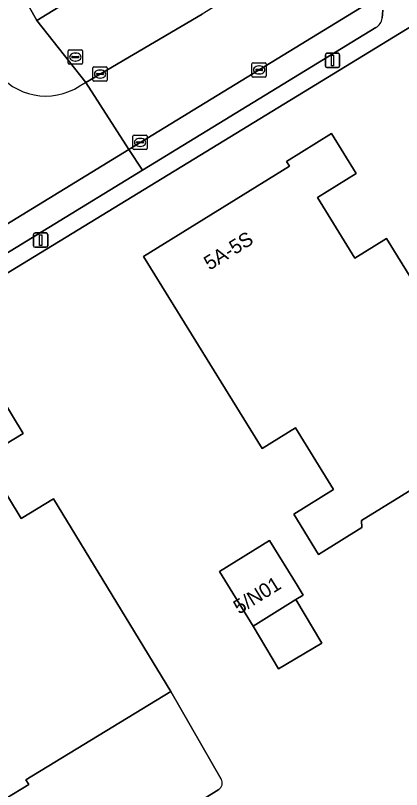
# Model space of a CAD drawing. Extents: x 159888 to 160761, y 384031 to 384750.
# Drawn here: x 160237.5 to 160264.5, y 384505.5 to 384559.6 of the extents above; entities that cross this region are included whole.
import ezdxf

# ---------------------------------------------------------------- set-up
doc = ezdxf.new("R2010")
doc.units = 0
for name, color, linetype in [('IMGEO_Brandkraan', 7, 'Continuous'), ('IMGEO_Erf', 7, 'Continuous'), ('IMGEO_Kolk', 7, 'Continuous'), ('IMGEO_Lichtmast', 7, 'Continuous'), ('IMGEO_Pand', 7, 'Continuous'), ('IMGEO_Pand_nummerreeks', 7, 'Continuous'), ('IMGEO_Parkeervlak_open', 7, 'Continuous'), ('IMGEO_Rijbaan_lokaal_open', 7, 'Continuous'), ('IMGEO_Voetpad_open', 7, 'Continuous')]:
    doc.layers.add(name, color=color, linetype=linetype)

msp = doc.modelspace()

# ---------------------------------------------------------------- linework, layer by layer
at = {"layer": 'IMGEO_Brandkraan'}
for p, q in [((160241.23, 384556.308), (160241.23, 384557.16)), ((160241.305, 384557.234), (160242.157, 384557.234)), ((160241.532, 384556.777), (160241.93, 384556.777)), ((160241.718, 384557.014), (160241.743, 384557.014)), ((160242.231, 384557.16), (160242.231, 384556.308)), ((160242.157, 384556.234), (160241.305, 384556.234)), ((160241.489, 384556.728), (160241.489, 384556.74)), ((160241.927, 384556.691), (160241.529, 384556.691)), ((160241.741, 384556.454), (160241.716, 384556.454)), ((160241.973, 384556.74), (160241.973, 384556.728))]:
    msp.add_line(p, q, dxfattribs=at)
for points in [[(160241.23, 384556.308), (160241.23, 384557.16)], [(160241.305, 384557.234), (160242.157, 384557.234)], [(160242.231, 384557.16), (160242.231, 384556.308)], [(160242.157, 384556.234), (160241.305, 384556.234)]]:
    msp.add_lwpolyline(points, dxfattribs=at)
for centre, radius, start, end in [((160241.307, 384557.158), 0.0765, 91.552, 178.448), ((160241.307, 384557.158), 0.0765, 91.552, 178.448), ((160241.529, 384556.737), 0.0403, 85.8775, 175.7526), ((160241.934, 384556.739), 0.0386, 1.7309, 96.639), ((160242.155, 384557.158), 0.0765, 1.552, 88.448), ((160242.155, 384557.158), 0.0765, 1.552, 88.448), ((160241.307, 384556.31), 0.0765, 181.552, 268.448), ((160241.307, 384556.31), 0.0765, 181.552, 268.448), ((160241.526, 384556.727), 0.0366, 178.938, 274.7102), ((160241.93, 384556.734), 0.043, 264.8664, 352.4533), ((160242.155, 384556.31), 0.0765, 271.552, 358.448), ((160242.155, 384556.31), 0.0765, 271.552, 358.448)]:
    msp.add_arc(centre, radius, start, end, dxfattribs=at)
for centre, major_axis, ratio, start_param, end_param in [((160241.717, 384556.734), (-0.387, 0.002), 0.722429, 4.712389, 7.853982), ((160241.742, 384556.734), (-0.39, 0.002), 0.717154, 1.570796, 4.712389)]:
    msp.add_ellipse(centre, major_axis=major_axis, ratio=ratio, start_param=start_param, end_param=end_param, dxfattribs=at)
at = {"layer": 'IMGEO_Erf'}
for points in [[(160268.727, 384561.037), (160236.781, 384541.5), (160236.88, 384541.336), (160232.217, 384538.441), (160232.643, 384538.485), (160233.023, 384538.287), (160236.574, 384532.884), (160238.073, 384530.42), (160235.324, 384528.748), (160237.931, 384524.463), (160240.21, 384525.85), (160248.414, 384512.365), (160251.931, 384506.246)], [(160251.757, 384505.512), (160248.804, 384503.682)]]:
    msp.add_lwpolyline(points, dxfattribs=at)
for points in [[(160261.379, 384548.586), (160258.666, 384546.908), (160261.281, 384542.677), (160263.5, 384544.049), (160271.839, 384530.56), (160261.756, 384524.327), (160261.771, 384523.824), (160258.75, 384521.956), (160257.008, 384524.774), (160259.785, 384526.491), (160257.124, 384530.796), (160254.8, 384529.359), (160246.494, 384542.793), (160256.706, 384549.107), (160256.499, 384549.441), (160259.647, 384551.387)], [(160257.238, 384519.804), (160257.67, 384519.106), (160257.16, 384518.79), (160258.966, 384515.747), (160255.947, 384513.956), (160254.177, 384516.939), (160251.808, 384520.764), (160255.303, 384522.928)]]:
    msp.add_lwpolyline(points, close=True, dxfattribs=at)
msp.add_arc((160251.477, 384505.966), 0.533, 301.6701, 31.6575, dxfattribs=at)
at = {"layer": 'IMGEO_Kolk'}
for p, q in [((160254.085, 384555.41), (160254.085, 384556.262)), ((160254.16, 384556.336), (160255.012, 384556.336)), ((160255.086, 384556.262), (160255.086, 384555.41)), ((160242.958, 384555.122), (160242.958, 384555.974)), ((160243.033, 384556.048), (160243.885, 384556.048)), ((160243.446, 384555.828), (160243.471, 384555.828)), ((160243.959, 384555.974), (160243.959, 384555.122)), ((160254.344, 384555.83), (160254.344, 384555.842)), ((160254.782, 384555.793), (160254.384, 384555.793)), ((160254.387, 384555.879), (160254.785, 384555.879)), ((160254.573, 384556.116), (160254.598, 384556.116)), ((160254.828, 384555.842), (160254.828, 384555.83)), ((160243.217, 384555.542), (160243.217, 384555.554)), ((160243.655, 384555.505), (160243.257, 384555.505)), ((160243.26, 384555.591), (160243.658, 384555.591)), ((160243.469, 384555.268), (160243.444, 384555.268)), ((160243.701, 384555.554), (160243.701, 384555.542)), ((160255.012, 384555.336), (160254.16, 384555.336)), ((160254.596, 384555.556), (160254.571, 384555.556)), ((160243.885, 384555.048), (160243.033, 384555.048)), ((160245.757, 384550.343), (160245.757, 384551.195)), ((160245.832, 384551.269), (160246.684, 384551.269)), ((160246.059, 384550.812), (160246.457, 384550.812)), ((160246.245, 384551.049), (160246.27, 384551.049)), ((160246.758, 384551.195), (160246.758, 384550.343)), ((160246.684, 384550.269), (160245.832, 384550.269)), ((160246.016, 384550.763), (160246.016, 384550.775)), ((160246.454, 384550.726), (160246.056, 384550.726)), ((160246.268, 384550.489), (160246.243, 384550.489)), ((160246.5, 384550.775), (160246.5, 384550.763))]:
    msp.add_line(p, q, dxfattribs=at)
for points in [[(160254.085, 384555.41), (160254.085, 384556.262)], [(160254.16, 384556.336), (160255.012, 384556.336)], [(160255.086, 384556.262), (160255.086, 384555.41)], [(160242.958, 384555.122), (160242.958, 384555.974)], [(160243.033, 384556.048), (160243.885, 384556.048)], [(160243.959, 384555.974), (160243.959, 384555.122)], [(160255.012, 384555.336), (160254.16, 384555.336)], [(160243.885, 384555.048), (160243.033, 384555.048)], [(160245.757, 384550.343), (160245.757, 384551.195)], [(160245.832, 384551.269), (160246.684, 384551.269)], [(160246.758, 384551.195), (160246.758, 384550.343)], [(160246.684, 384550.269), (160245.832, 384550.269)]]:
    msp.add_lwpolyline(points, dxfattribs=at)
for centre, radius, start, end in [((160254.162, 384556.26), 0.0765, 91.552, 178.448), ((160254.162, 384556.26), 0.0765, 91.552, 178.448), ((160255.01, 384556.26), 0.0765, 1.552, 88.448), ((160255.01, 384556.26), 0.0765, 1.552, 88.448), ((160243.035, 384555.972), 0.0765, 91.552, 178.448), ((160243.035, 384555.972), 0.0765, 91.552, 178.448), ((160243.883, 384555.972), 0.0765, 1.552, 88.448), ((160243.883, 384555.972), 0.0765, 1.552, 88.448), ((160254.384, 384555.839), 0.0403, 85.8775, 175.7526), ((160254.381, 384555.829), 0.0366, 178.938, 274.7102), ((160254.785, 384555.836), 0.043, 264.8664, 352.4533), ((160254.789, 384555.841), 0.0386, 1.7309, 96.639), ((160243.035, 384555.124), 0.0765, 181.552, 268.448), ((160243.035, 384555.124), 0.0765, 181.552, 268.448), ((160243.257, 384555.551), 0.0403, 85.8775, 175.7526), ((160243.254, 384555.541), 0.0366, 178.938, 274.7102), ((160243.658, 384555.548), 0.043, 264.8664, 352.4533), ((160243.662, 384555.553), 0.0386, 1.7309, 96.639), ((160243.883, 384555.124), 0.0765, 271.552, 358.448), ((160243.883, 384555.124), 0.0765, 271.552, 358.448), ((160254.162, 384555.412), 0.0765, 181.552, 268.448), ((160254.162, 384555.412), 0.0765, 181.552, 268.448), ((160255.01, 384555.412), 0.0765, 271.552, 358.448), ((160255.01, 384555.412), 0.0765, 271.552, 358.448), ((160245.834, 384551.193), 0.0765, 91.552, 178.448), ((160245.834, 384551.193), 0.0765, 91.552, 178.448), ((160246.056, 384550.772), 0.0403, 85.8775, 175.7526), ((160246.461, 384550.774), 0.0386, 1.7309, 96.639), ((160246.682, 384551.193), 0.0765, 1.552, 88.448), ((160246.682, 384551.193), 0.0765, 1.552, 88.448), ((160245.834, 384550.345), 0.0765, 181.552, 268.448), ((160245.834, 384550.345), 0.0765, 181.552, 268.448), ((160246.053, 384550.762), 0.0366, 178.938, 274.7102), ((160246.457, 384550.769), 0.043, 264.8664, 352.4533), ((160246.682, 384550.345), 0.0765, 271.552, 358.448), ((160246.682, 384550.345), 0.0765, 271.552, 358.448)]:
    msp.add_arc(centre, radius, start, end, dxfattribs=at)
for centre, major_axis, ratio, start_param, end_param in [((160243.445, 384555.548), (-0.387, 0.002), 0.722429, 4.712389, 7.853982), ((160243.47, 384555.548), (-0.39, 0.002), 0.717154, 1.570796, 4.712389), ((160254.572, 384555.836), (-0.387, 0.002), 0.722429, 4.712389, 7.853982), ((160254.597, 384555.836), (-0.39, 0.002), 0.717154, 1.570796, 4.712389), ((160246.244, 384550.769), (-0.387, 0.002), 0.722429, 4.712389, 7.853982), ((160246.269, 384550.769), (-0.39, 0.002), 0.717154, 1.570796, 4.712389)]:
    msp.add_ellipse(centre, major_axis=major_axis, ratio=ratio, start_param=start_param, end_param=end_param, dxfattribs=at)
at = {"layer": 'IMGEO_Lichtmast'}
for p, q in [((160259.23, 384556.099), (160259.23, 384556.899)), ((160259.23, 384556.899), (160259.23, 384556.099)), ((160259.33, 384556.999), (160260.12, 384556.999)), ((160260.12, 384556.999), (160259.33, 384556.999)), ((160260.22, 384556.899), (160260.22, 384556.099)), ((160260.22, 384556.099), (160260.22, 384556.899)), ((160260.12, 384555.999), (160259.33, 384555.999)), ((160259.33, 384555.999), (160260.12, 384555.999)), ((160238.806, 384543.535), (160238.806, 384544.335)), ((160238.806, 384544.335), (160238.806, 384543.535)), ((160238.906, 384544.435), (160239.696, 384544.435)), ((160239.696, 384544.435), (160238.906, 384544.435)), ((160239.796, 384544.335), (160239.796, 384543.535)), ((160239.796, 384543.535), (160239.796, 384544.335)), ((160239.696, 384543.435), (160238.906, 384543.435)), ((160238.906, 384543.435), (160239.696, 384543.435))]:
    msp.add_line(p, q, dxfattribs=at)
for points in [[(160259.65, 384556.874), (160259.8, 384556.874), (160259.8, 384556.124), (160259.65, 384556.124), (160259.65, 384556.874)], [(160239.226, 384544.31), (160239.376, 384544.31), (160239.376, 384543.56), (160239.226, 384543.56), (160239.226, 384544.31)]]:
    msp.add_lwpolyline(points, dxfattribs=at)
for centre, start, end in [((160259.33, 384556.899), 90, 180), ((160259.33, 384556.899), 90, 180), ((160260.12, 384556.899), 0, 90), ((160260.12, 384556.899), 360, 90), ((160259.33, 384556.099), 180, 270), ((160259.33, 384556.099), 180, 270), ((160260.12, 384556.099), 270, 0), ((160260.12, 384556.099), 270, 0), ((160238.906, 384544.335), 90, 180), ((160238.906, 384544.335), 90, 180), ((160239.696, 384544.335), 0, 90), ((160239.696, 384544.335), 360, 90), ((160238.906, 384543.535), 180, 270), ((160238.906, 384543.535), 180, 270), ((160239.696, 384543.535), 270, 0), ((160239.696, 384543.535), 270, 0)]:
    msp.add_arc(centre, 0.1, start, end, dxfattribs=at)
at = {"layer": 'IMGEO_Pand'}
for points in [[(160258.75, 384521.956), (160261.771, 384523.824), (160261.756, 384524.327), (160271.839, 384530.56), (160263.5, 384544.049), (160261.281, 384542.677), (160258.666, 384546.908), (160261.379, 384548.586), (160259.647, 384551.387), (160256.499, 384549.441), (160256.706, 384549.107), (160246.494, 384542.793), (160254.8, 384529.359), (160257.124, 384530.796), (160259.785, 384526.491), (160257.008, 384524.774)], [(160235.233, 384503.903), (160238.466, 384505.869), (160238.269, 384506.193), (160248.414, 384512.365), (160240.21, 384525.85), (160237.931, 384524.463), (160235.324, 384528.748), (160238.073, 384530.42), (160236.574, 384532.884), (160233.385, 384530.944), (160233.612, 384530.57), (160223.372, 384524.341), (160231.527, 384510.936), (160233.87, 384512.362), (160236.417, 384508.175), (160233.656, 384506.495)], [(160255.303, 384522.928), (160251.808, 384520.764), (160254.177, 384516.939), (160257.16, 384518.79), (160257.67, 384519.106), (160257.238, 384519.804)], [(160257.16, 384518.79), (160254.177, 384516.939), (160255.947, 384513.956), (160258.966, 384515.747)]]:
    msp.add_lwpolyline(points, close=True, dxfattribs=at)
at = {"layer": 'IMGEO_Parkeervlak_open'}
for points in [[(160264.233, 384561.732), (160262.023, 384560.378), (160245.48, 384550.279), (160246.425, 384548.819), (160262.757, 384558.79)], [(160263.182, 384559.455), (160263.246, 384560.005)], [(160251.931, 384506.246), (160248.414, 384512.365), (160238.269, 384506.193), (160238.466, 384505.869), (160235.233, 384503.903), (160231.216, 384501.429), (160232.647, 384500), (160234.712, 384497.923), (160236.785, 384499.383), (160237.052, 384499.438), (160237.275, 384499.28), (160241.292, 384492.636), (160241.53, 384492.463), (160241.821, 384492.51), (160249.464, 384497.221)], [(160248.804, 384503.682), (160251.757, 384505.512)]]:
    msp.add_lwpolyline(points, dxfattribs=at)
msp.add_lwpolyline([(160246.425, 384548.819), (160245.48, 384550.279), (160232.381, 384542.278), (160233.288, 384540.795)], close=True, dxfattribs=at)
for centre, radius, start, end in [((160262.295, 384559.554), 0.893, 301.1811, 353.6538), ((160251.477, 384505.966), 0.533, 301.6701, 31.6575)]:
    msp.add_arc(centre, radius, start, end, dxfattribs=at)
at = {"layer": 'IMGEO_Rijbaan_lokaal_open'}
msp.add_lwpolyline([(160242.452, 384554.96), (160245.48, 384550.279), (160262.023, 384560.378), (160264.233, 384561.732), (160267.235, 384563.57), (160271.062, 384565.914), (160271.557, 384566.217), (160283.369, 384573.452), (160302.902, 384585.319), (160303.448, 384585.656), (160316.811, 384593.902), (160322.37, 384597.264), (160319.7, 384601.934), (160317.864, 384600.824), (160315.326, 384599.29), (160314.113, 384598.543), (160302.345, 384591.293), (160284.124, 384580.182), (160267.279, 384569.999), (160250.599, 384559.732)], close=True, dxfattribs=at)
for points in [[(160231.131, 384548.672), (160229.445, 384547.569), (160229.359, 384547.517), (160229.222, 384547.434), (160229.393, 384547.162), (160232.381, 384542.278), (160245.48, 384550.279), (160242.452, 384554.96)], [(160242.452, 384554.96), (160242.038, 384554.717)]]:
    msp.add_lwpolyline(points, dxfattribs=at)
msp.add_arc((160239.662, 384558.347), 4.339, 215.22, 303.2078, dxfattribs=at)
at = {"layer": 'IMGEO_Voetpad_open'}
msp.add_lwpolyline([(160239.027, 384559.29), (160312.059, 384603.995), (160309.97, 384606.104), (160304.921, 384603.031), (160305.544, 384602.006), (160303.24, 384600.599), (160290.22, 384592.648), (160277.307, 384584.762), (160264.236, 384576.779), (160251.363, 384568.918), (160238.163, 384560.857)], close=True, dxfattribs=at)
for points in [[(160314.113, 384598.543), (160315.326, 384599.29), (160317.864, 384600.824), (160314.349, 384605.388), (160312.059, 384603.995), (160239.027, 384559.29), (160242.452, 384554.96), (160250.599, 384559.732)], [(160242.038, 384554.717), (160242.452, 384554.96), (160239.027, 384559.29), (160238.163, 384560.857), (160233.193, 384569.021)], [(160227.946, 384539.569), (160227.432, 384539.255), (160229.051, 384536.475), (160232.217, 384538.441), (160236.88, 384541.336), (160236.781, 384541.5), (160268.727, 384561.037), (160267.235, 384563.57), (160264.233, 384561.732)], [(160263.246, 384560.005), (160263.182, 384559.455)], [(160262.757, 384558.79), (160246.425, 384548.819), (160233.288, 384540.795), (160231.167, 384539.5)]]:
    msp.add_lwpolyline(points, dxfattribs=at)
for centre, radius, start, end in [((160262.295, 384559.554), 0.893, 301.1811, 353.6538), ((160239.662, 384558.347), 4.339, 215.22, 303.2078)]:
    msp.add_arc(centre, radius, start, end, dxfattribs=at)

# ---------------------------------------------------------------- texts
at = {"layer": 'IMGEO_Pand_nummerreeks'}
for s, rotation, p in [('5A-5S', 31.7282, (160251.116, 384541.794)), ('5/N01', 31.8507, (160253.185, 384517.731))]:
    msp.add_text(s, height=1, rotation=rotation, dxfattribs=at).set_placement(p)

doc.saveas('drawing.dxf')
